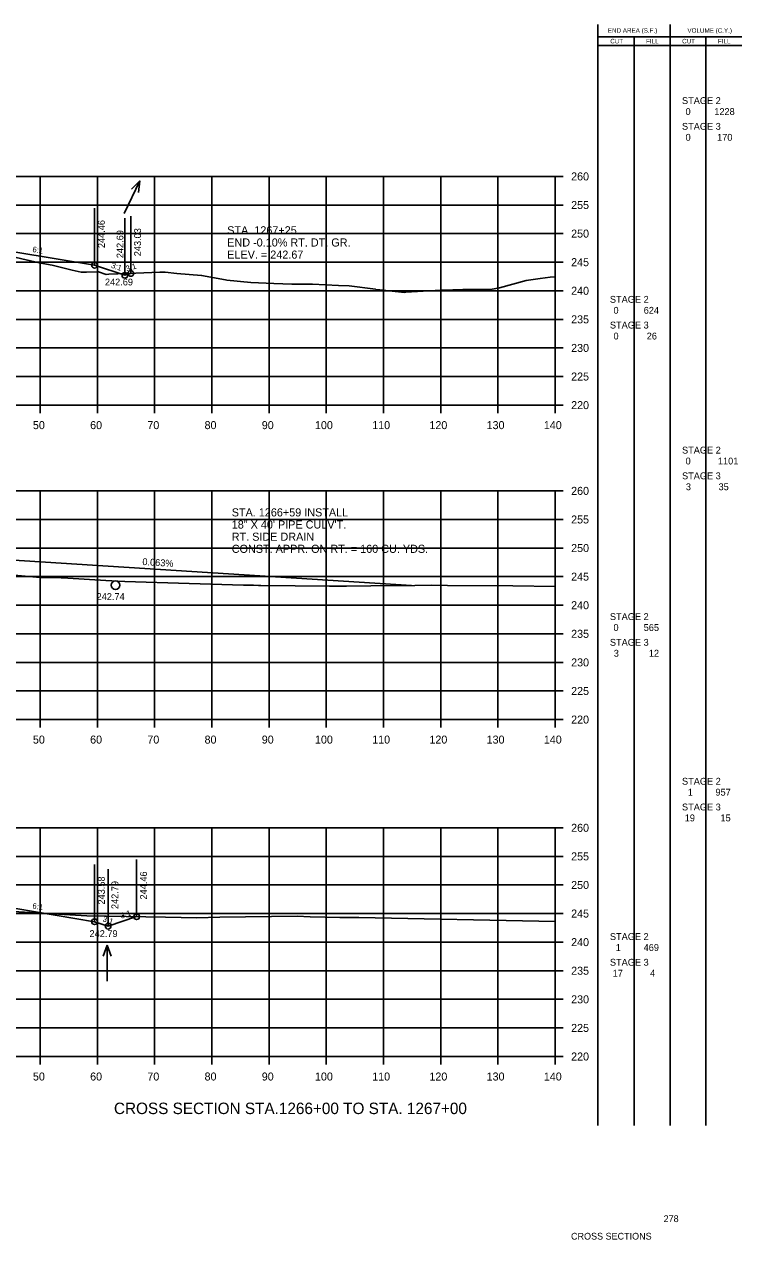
# Model space of a CAD drawing. Extents: x 1342547 to 1344156, y -1532351 to -1517216.
# Drawn here: x 1342750.1 to 1342875.5, y -1524900.3 to -1524687.7 of the extents above; entities that cross this region are included whole.
import ezdxf

# ---------------------------------------------------------------- set-up
doc = ezdxf.new("R2010")
doc.units = 0
for name, color, linetype in [('Level 2', 7, 'Continuous'), ('R_Axis', 7, 'Continuous'), ('R_Axis Annot', 7, 'Continuous'), ('R_Border Notes', 7, 'Continuous'), ('R_Draft', 7, 'Continuous'), ('R_Drive', 7, 'Continuous'), ('R_Exist Surface', 7, 'Continuous'), ('R_Fin Surface', 7, 'Continuous'), ('R_Grid', 7, 'Continuous'), ('R_No Plot', 7, 'Continuous'), ('R_Water', 7, 'Continuous'), ('R_Water Annot', 7, 'Continuous'), ('R_Xsect Elev', 7, 'Continuous'), ('R_Xsect Slope', 7, 'Continuous')]:
    doc.layers.add(name, color=color, linetype=linetype)

msp = doc.modelspace()

# ---------------------------------------------------------------- linework, layer by layer
at = {"layer": 'Level 2'}
for p, q in [((1342850.33, -1524880.32), (1342850.32, -1524687.72)), ((1342862.99, -1524880.32), (1342862.99, -1524687.72)), ((1342850.32, -1524689.88), (1342863.59, -1524689.88)), ((1342850.32, -1524691.44), (1342863.59, -1524691.44)), ((1342856.66, -1524880.32), (1342856.66, -1524689.88)), ((1342863.59, -1524689.88), (1342875.48, -1524689.88)), ((1342863.59, -1524691.44), (1342875.48, -1524691.44)), ((1342869.23, -1524880.32), (1342869.23, -1524689.88))]:
    msp.add_line(p, q, dxfattribs=at)
at = {"layer": 'R_Axis'}
for p, q in [((1342842.87, -1524754.32), (1342842.87, -1524714.32)), ((1342844.27, -1524714.32), (1342842.87, -1524714.32)), ((1342844.27, -1524719.32), (1342842.87, -1524719.32)), ((1342844.27, -1524724.32), (1342842.87, -1524724.32)), ((1342844.27, -1524729.32), (1342842.87, -1524729.32)), ((1342844.27, -1524734.32), (1342842.87, -1524734.32)), ((1342844.27, -1524739.32), (1342842.87, -1524739.32)), ((1342844.27, -1524744.32), (1342842.87, -1524744.32)), ((1342844.27, -1524749.32), (1342842.87, -1524749.32)), ((1342562.87, -1524754.32), (1342842.87, -1524754.32)), ((1342752.87, -1524755.72), (1342752.87, -1524754.32)), ((1342762.87, -1524755.72), (1342762.87, -1524754.32)), ((1342772.87, -1524755.72), (1342772.87, -1524754.32)), ((1342782.87, -1524755.72), (1342782.87, -1524754.32)), ((1342792.87, -1524755.72), (1342792.87, -1524754.32)), ((1342802.87, -1524755.72), (1342802.87, -1524754.32)), ((1342812.87, -1524755.72), (1342812.87, -1524754.32)), ((1342822.87, -1524755.72), (1342822.87, -1524754.32)), ((1342832.87, -1524755.72), (1342832.87, -1524754.32)), ((1342842.87, -1524755.72), (1342842.87, -1524754.32)), ((1342844.27, -1524754.32), (1342842.87, -1524754.32)), ((1342842.87, -1524809.32), (1342842.87, -1524769.32)), ((1342844.27, -1524769.32), (1342842.87, -1524769.32)), ((1342844.27, -1524774.32), (1342842.87, -1524774.32)), ((1342844.27, -1524779.32), (1342842.87, -1524779.32)), ((1342844.27, -1524784.32), (1342842.87, -1524784.32)), ((1342844.27, -1524789.32), (1342842.87, -1524789.32)), ((1342844.27, -1524794.32), (1342842.87, -1524794.32)), ((1342844.27, -1524799.32), (1342842.87, -1524799.32)), ((1342844.27, -1524804.32), (1342842.87, -1524804.32)), ((1342562.87, -1524809.32), (1342842.87, -1524809.32)), ((1342752.87, -1524810.72), (1342752.87, -1524809.32)), ((1342762.87, -1524810.72), (1342762.87, -1524809.32)), ((1342772.87, -1524810.72), (1342772.87, -1524809.32)), ((1342782.87, -1524810.72), (1342782.87, -1524809.32)), ((1342792.87, -1524810.72), (1342792.87, -1524809.32)), ((1342802.87, -1524810.72), (1342802.87, -1524809.32)), ((1342812.87, -1524810.72), (1342812.87, -1524809.32)), ((1342822.87, -1524810.72), (1342822.87, -1524809.32)), ((1342832.87, -1524810.72), (1342832.87, -1524809.32)), ((1342842.87, -1524810.72), (1342842.87, -1524809.32)), ((1342844.27, -1524809.32), (1342842.87, -1524809.32)), ((1342842.87, -1524868.25), (1342842.87, -1524828.25)), ((1342844.27, -1524828.25), (1342842.87, -1524828.25)), ((1342844.27, -1524833.25), (1342842.87, -1524833.25)), ((1342844.27, -1524838.25), (1342842.87, -1524838.25)), ((1342844.27, -1524843.25), (1342842.87, -1524843.25)), ((1342844.27, -1524848.25), (1342842.87, -1524848.25)), ((1342844.27, -1524853.25), (1342842.87, -1524853.25)), ((1342844.27, -1524858.25), (1342842.87, -1524858.25)), ((1342844.27, -1524863.25), (1342842.87, -1524863.25)), ((1342562.87, -1524868.25), (1342842.87, -1524868.25)), ((1342752.87, -1524869.65), (1342752.87, -1524868.25)), ((1342762.87, -1524869.65), (1342762.87, -1524868.25)), ((1342772.87, -1524869.65), (1342772.87, -1524868.25)), ((1342782.87, -1524869.65), (1342782.87, -1524868.25)), ((1342792.87, -1524869.65), (1342792.87, -1524868.25)), ((1342802.87, -1524869.65), (1342802.87, -1524868.25)), ((1342812.87, -1524869.65), (1342812.87, -1524868.25)), ((1342822.87, -1524869.65), (1342822.87, -1524868.25)), ((1342832.87, -1524869.65), (1342832.87, -1524868.25)), ((1342842.87, -1524869.65), (1342842.87, -1524868.25)), ((1342844.27, -1524868.25), (1342842.87, -1524868.25))]:
    msp.add_line(p, q, dxfattribs=at)
at = {"layer": 'R_Drive'}
for points in [[(1342732.37, -1524781.4), (1342747.37, -1524781.4), (1342817.75, -1524785.86)], [(1342734.37, -1524781.44), (1342747.37, -1524781.4), (1342817.75, -1524785.86)]]:
    msp.add_lwpolyline(points, dxfattribs=at)
at = {"layer": 'R_Exist Surface'}
for points in [[(1342747.69, -1524728.25), (1342750.44, -1524728.93), (1342752.68, -1524729.42), (1342754.99, -1524729.85), (1342758.46, -1524730.72), (1342760.04, -1524731.08), (1342760.98, -1524731.08), (1342763.05, -1524731.03), (1342764.41, -1524731.49), (1342764.86, -1524731.43), (1342769.57, -1524731.25), (1342771.01, -1524731.2), (1342773.77, -1524731.07), (1342774.7, -1524731.07), (1342776.73, -1524731.31), (1342781.08, -1524731.63), (1342785.23, -1524732.38), (1342785.51, -1524732.44), (1342789.7, -1524732.87), (1342793.7, -1524733.07), (1342796.84, -1524733.19), (1342800.48, -1524733.16), (1342805, -1524733.38), (1342806.88, -1524733.46), (1342811.45, -1524734.06), (1342811.55, -1524734.08), (1342812.25, -1524734.15), (1342816.56, -1524734.61), (1342816.79, -1524734.55), (1342822.87, -1524734.24), (1342823.22, -1524734.21), (1342826.71, -1524734.09), (1342831.55, -1524734.09), (1342833.14, -1524733.81), (1342837.82, -1524732.5), (1342840.25, -1524732.2), (1342842.01, -1524731.93), (1342842.87, -1524731.88)], [(1342747.67, -1524783.98), (1342752.85, -1524784.49), (1342755.29, -1524784.46), (1342757.69, -1524784.57), (1342764.36, -1524784.98), (1342766.44, -1524785.12), (1342767.65, -1524785.15), (1342778.91, -1524785.51), (1342788.38, -1524785.79), (1342790.16, -1524785.84), (1342791.03, -1524785.85), (1342791.46, -1524785.86), (1342803.42, -1524785.96), (1342806.4, -1524785.97), (1342810.64, -1524785.95), (1342818.35, -1524785.85), (1342821.18, -1524785.83), (1342824.03, -1524785.85), (1342835.5, -1524785.94), (1342842.87, -1524786.05)], [(1342748.12, -1524842.87), (1342761.03, -1524843.62), (1342774.75, -1524843.89), (1342780.24, -1524843.98), (1342784.28, -1524843.89), (1342797.79, -1524843.73), (1342800.07, -1524843.8), (1342805.24, -1524843.92), (1342808.57, -1524843.96), (1342842.87, -1524844.63)]]:
    msp.add_lwpolyline(points, dxfattribs=at)
at = {"layer": 'R_Fin Surface'}
for points in [[(1342613.33, -1524739.87), (1342643.37, -1524729.86), (1342657.09, -1524727.57), (1342665.37, -1524726.19), (1342671.37, -1524725.95), (1342673.37, -1524725.91), (1342702.87, -1524725.32), (1342732.37, -1524725.91), (1342734.37, -1524725.95), (1342740.37, -1524726.19), (1342748.64, -1524727.57), (1342762.37, -1524729.86), (1342767.67, -1524731.62), (1342768.69, -1524731.28)], [(1342621.72, -1524851.86), (1342621.76, -1524851.87), (1342643.37, -1524844.67), (1342657.09, -1524842.38), (1342665.37, -1524841.01), (1342671.37, -1524840.77), (1342673.37, -1524840.73), (1342702.87, -1524840.14), (1342732.37, -1524840.73), (1342734.37, -1524840.77), (1342740.37, -1524841.01), (1342748.64, -1524842.38), (1342762.37, -1524844.67), (1342764.73, -1524845.46), (1342769.73, -1524843.79)]]:
    msp.add_lwpolyline(points, dxfattribs=at)
at = {"layer": 'R_Grid'}
for p, q in [((1342562.87, -1524714.32), (1342842.87, -1524714.32)), ((1342752.87, -1524754.32), (1342752.87, -1524714.32)), ((1342762.87, -1524754.32), (1342762.87, -1524714.32)), ((1342772.87, -1524754.32), (1342772.87, -1524714.32)), ((1342782.87, -1524754.32), (1342782.87, -1524714.32)), ((1342792.87, -1524754.32), (1342792.87, -1524714.32)), ((1342802.87, -1524754.32), (1342802.87, -1524714.32)), ((1342812.87, -1524754.32), (1342812.87, -1524714.32)), ((1342822.87, -1524754.32), (1342822.87, -1524714.32)), ((1342832.87, -1524754.32), (1342832.87, -1524714.32)), ((1342842.87, -1524754.32), (1342842.87, -1524714.32)), ((1342562.87, -1524719.32), (1342842.87, -1524719.32)), ((1342562.87, -1524724.32), (1342842.87, -1524724.32)), ((1342562.87, -1524729.32), (1342842.87, -1524729.32)), ((1342562.87, -1524734.32), (1342842.87, -1524734.32)), ((1342562.87, -1524739.32), (1342842.87, -1524739.32)), ((1342562.87, -1524744.32), (1342842.87, -1524744.32)), ((1342562.87, -1524749.32), (1342842.87, -1524749.32)), ((1342562.87, -1524754.32), (1342842.87, -1524754.32)), ((1342562.87, -1524769.32), (1342842.87, -1524769.32)), ((1342752.87, -1524809.32), (1342752.87, -1524769.32)), ((1342762.87, -1524809.32), (1342762.87, -1524769.32)), ((1342772.87, -1524809.32), (1342772.87, -1524769.32)), ((1342782.87, -1524809.32), (1342782.87, -1524769.32)), ((1342792.87, -1524809.32), (1342792.87, -1524769.32)), ((1342802.87, -1524809.32), (1342802.87, -1524769.32)), ((1342812.87, -1524809.32), (1342812.87, -1524769.32)), ((1342822.87, -1524809.32), (1342822.87, -1524769.32)), ((1342832.87, -1524809.32), (1342832.87, -1524769.32)), ((1342842.87, -1524809.32), (1342842.87, -1524769.32)), ((1342562.87, -1524774.32), (1342842.87, -1524774.32)), ((1342562.87, -1524779.32), (1342842.87, -1524779.32)), ((1342562.87, -1524784.32), (1342842.87, -1524784.32)), ((1342562.87, -1524789.32), (1342842.87, -1524789.32)), ((1342562.87, -1524794.32), (1342842.87, -1524794.32)), ((1342562.87, -1524799.32), (1342842.87, -1524799.32)), ((1342562.87, -1524804.32), (1342842.87, -1524804.32)), ((1342562.87, -1524809.32), (1342842.87, -1524809.32)), ((1342562.87, -1524828.25), (1342842.87, -1524828.25)), ((1342752.87, -1524868.25), (1342752.87, -1524828.25)), ((1342762.87, -1524868.25), (1342762.87, -1524828.25)), ((1342772.87, -1524868.25), (1342772.87, -1524828.25)), ((1342782.87, -1524868.25), (1342782.87, -1524828.25)), ((1342792.87, -1524868.25), (1342792.87, -1524828.25)), ((1342802.87, -1524868.25), (1342802.87, -1524828.25)), ((1342812.87, -1524868.25), (1342812.87, -1524828.25)), ((1342822.87, -1524868.25), (1342822.87, -1524828.25)), ((1342832.87, -1524868.25), (1342832.87, -1524828.25)), ((1342842.87, -1524868.25), (1342842.87, -1524828.25)), ((1342562.87, -1524833.25), (1342842.87, -1524833.25)), ((1342562.87, -1524838.25), (1342842.87, -1524838.25)), ((1342562.87, -1524843.25), (1342842.87, -1524843.25)), ((1342562.87, -1524848.25), (1342842.87, -1524848.25)), ((1342562.87, -1524853.25), (1342842.87, -1524853.25)), ((1342562.87, -1524858.25), (1342842.87, -1524858.25)), ((1342562.87, -1524863.25), (1342842.87, -1524863.25)), ((1342562.87, -1524868.25), (1342842.87, -1524868.25))]:
    msp.add_line(p, q, dxfattribs=at)
at = {"layer": 'R_No Plot'}
for centre in [(1342762.37, -1524729.86), (1342767.67, -1524731.62), (1342767.67, -1524731.62), (1342768.69, -1524731.28), (1342762.37, -1524844.67), (1342764.73, -1524845.46), (1342769.73, -1524843.79)]:
    msp.add_circle(centre, 0.5, dxfattribs=at)
at = {"layer": 'R_Water'}
for p, q in [((1342767.57, -1524720.79), (1342770.27, -1524715.12)), ((1342770.27, -1524715.12), (1342768.82, -1524716.55)), ((1342770.27, -1524715.12), (1342770.08, -1524717.15)), ((1342764.58, -1524848.78), (1342763.88, -1524850.7)), ((1342764.58, -1524855.06), (1342764.58, -1524848.78)), ((1342764.58, -1524848.78), (1342765.28, -1524850.7))]:
    msp.add_line(p, q, dxfattribs=at)
msp.add_circle((1342766.05, -1524785.83), 0.75, dxfattribs=at)
at = {"layer": 'R_Xsect Elev'}
for p, q in [((1342762.37, -1524729.86), (1342762.37, -1524719.86)), ((1342767.67, -1524731.62), (1342767.67, -1524721.62)), ((1342768.69, -1524731.28), (1342768.69, -1524721.28)), ((1342769.73, -1524843.79), (1342769.73, -1524833.79)), ((1342762.37, -1524844.67), (1342762.37, -1524834.67)), ((1342764.73, -1524845.46), (1342764.73, -1524835.46))]:
    msp.add_line(p, q, dxfattribs=at)

# ---------------------------------------------------------------- texts
at = {"layer": 'Level 2'}
for s, height, p in [('END AREA (S.F.)', 0.7937, (1342852.08, -1524689.19)), ('VOLUME (C.Y.)', 0.7937, (1342865.99, -1524689.19)), ('CUT', 0.794, (1342852.5, -1524691.05)), ('FILL', 0.794, (1342858.76, -1524691.05)), ('CUT', 0.794, (1342865.07, -1524691.05)), ('FILL', 0.794, (1342871.33, -1524691.05)), (' STAGE 2 ', 1.2, (1342864.6, -1524701.66)), ('0', 1.2, (1342865.67, -1524703.58)), ('1228', 1.2, (1342870.69, -1524703.58)), (' STAGE 3 ', 1.2, (1342864.6, -1524706.16)), ('0', 1.2, (1342865.67, -1524708.08)), ('170', 1.2, (1342871.18, -1524708.08)), (' STAGE 2 ', 1.2, (1342852, -1524736.42)), ('0', 1.2, (1342853.07, -1524738.34)), ('624', 1.2, (1342858.35, -1524738.34)), (' STAGE 3 ', 1.2, (1342852, -1524740.92)), ('0', 1.2, (1342853.07, -1524742.84)), ('26', 1.2, (1342858.88, -1524742.84)), (' STAGE 2 ', 1.2, (1342864.6, -1524762.79)), ('0', 1.2, (1342865.67, -1524764.7)), ('1101', 1.2, (1342871.32, -1524764.7)), (' STAGE 3 ', 1.2, (1342864.6, -1524767.29)), ('3', 1.2, (1342865.72, -1524769.2)), ('35', 1.2, (1342871.43, -1524769.2)), (' STAGE 2 ', 1.2, (1342852, -1524791.91)), ('0', 1.2, (1342853.07, -1524793.82)), ('565', 1.2, (1342858.35, -1524793.82)), (' STAGE 3 ', 1.2, (1342852, -1524796.41)), ('3', 1.2, (1342853.12, -1524798.32)), ('12', 1.2, (1342859.25, -1524798.32)), (' STAGE 2 ', 1.2, (1342864.6, -1524820.71)), ('1', 1.2, (1342866.06, -1524822.62)), ('957', 1.2, (1342870.89, -1524822.62)), (' STAGE 3 ', 1.2, (1342864.6, -1524825.21)), ('19', 1.2, (1342865.52, -1524827.12)), ('15', 1.2, (1342871.77, -1524827.12)), (' STAGE 2 ', 1.2, (1342852, -1524847.87)), ('1', 1.2, (1342853.46, -1524849.79)), ('469', 1.2, (1342858.34, -1524849.79)), (' STAGE 3 ', 1.2, (1342852, -1524852.37)), ('17', 1.2, (1342852.92, -1524854.29)), ('4', 1.2, (1342859.45, -1524854.29))]:
    msp.add_text(s, height=height, dxfattribs=at).set_placement(p)
at = {"layer": 'R_Axis Annot'}
for s, p in [('260', (1342845.67, -1524715.02)), ('255', (1342845.67, -1524720.02)), ('250', (1342845.67, -1524725.02)), ('245', (1342845.67, -1524730.02)), ('240', (1342845.67, -1524735.02)), ('235', (1342845.67, -1524740.02)), ('230', (1342845.67, -1524745.02)), ('225', (1342845.67, -1524750.02)), ('220', (1342845.67, -1524755.02)), ('50', (1342751.6, -1524758.52)), ('60', (1342761.6, -1524758.52)), ('70', (1342771.6, -1524758.52)), ('80', (1342781.6, -1524758.52)), ('90', (1342791.6, -1524758.52)), ('100', (1342800.9, -1524758.52)), ('110', (1342810.9, -1524758.52)), ('120', (1342820.9, -1524758.52)), ('130', (1342830.9, -1524758.52)), ('140', (1342840.9, -1524758.52)), ('260', (1342845.67, -1524770.02)), ('255', (1342845.67, -1524775.02)), ('250', (1342845.67, -1524780.02)), ('245', (1342845.67, -1524785.02)), ('240', (1342845.67, -1524790.02)), ('235', (1342845.67, -1524795.02)), ('230', (1342845.67, -1524800.02)), ('225', (1342845.67, -1524805.02)), ('220', (1342845.67, -1524810.02)), ('50', (1342751.6, -1524813.52)), ('60', (1342761.6, -1524813.52)), ('70', (1342771.6, -1524813.52)), ('80', (1342781.6, -1524813.52)), ('90', (1342791.6, -1524813.52)), ('100', (1342800.9, -1524813.52)), ('110', (1342810.9, -1524813.52)), ('120', (1342820.9, -1524813.52)), ('130', (1342830.9, -1524813.52)), ('140', (1342840.9, -1524813.52)), ('260', (1342845.67, -1524828.95)), ('255', (1342845.67, -1524833.95)), ('250', (1342845.67, -1524838.95)), ('245', (1342845.67, -1524843.95)), ('240', (1342845.67, -1524848.95)), ('235', (1342845.67, -1524853.95)), ('230', (1342845.67, -1524858.95)), ('225', (1342845.67, -1524863.95)), ('220', (1342845.67, -1524868.95)), ('50', (1342751.6, -1524872.45)), ('60', (1342761.6, -1524872.45)), ('70', (1342771.6, -1524872.45)), ('80', (1342781.6, -1524872.45)), ('90', (1342791.6, -1524872.45)), ('100', (1342800.9, -1524872.45)), ('110', (1342810.9, -1524872.45)), ('120', (1342820.9, -1524872.45)), ('130', (1342830.9, -1524872.45)), ('140', (1342840.9, -1524872.45))]:
    msp.add_text(s, height=1.4, dxfattribs=at).set_placement(p)
at = {"layer": 'R_Border Notes'}
for s, height, p in [('STA. 1266+59 INSTALL', 1.4147, (1342786.35, -1524773.79)), ('18" X 40\' PIPE CULV\'T.', 1.4147, (1342786.35, -1524775.91)), ('RT. SIDE DRAIN', 1.4147, (1342786.35, -1524778.04)), ('CONST. APPR. ON RT. = 160 CU. YDS.', 1.4147, (1342786.35, -1524780.16)), ('278', 1.178, (1342861.83, -1524897.21)), ('CROSS SECTIONS', 1.1775, (1342845.65, -1524900.27))]:
    msp.add_text(s, height=height, dxfattribs=at).set_placement(p)
at = {"layer": 'R_Draft'}
msp.add_text('CROSS SECTION STA.1266+00 TO STA. 1267+00', height=2, dxfattribs=at).set_placement((1342765.76, -1524878.32))
at = {"layer": 'R_Water Annot'}
for s, height, p in [('STA. 1267+25', 1.4147, (1342785.56, -1524724.45)), ('END -0.10% RT. DT. GR.', 1.4147, (1342785.56, -1524726.58)), ('ELEV. = 242.67', 1.4147, (1342785.56, -1524728.7)), ('242.69', 1.2, (1342764.18, -1524733.39)), ('242.69', 1.2, (1342764.18, -1524733.39)), ('242.74', 1.2, (1342762.73, -1524788.41)), ('242.74', 1.2, (1342762.73, -1524788.41)), ('242.79', 1.2, (1342761.49, -1524847.36)), ('242.79', 1.2, (1342761.49, -1524847.36))]:
    msp.add_text(s, height=height, dxfattribs=at).set_placement(p)
at = {"layer": 'R_Xsect Elev'}
for s, rotation, p in [('244.46', 90, (1342764.17, -1524726.86)), ('242.69', 90, (1342767.42, -1524728.62)), ('243.03', 90, (1342770.49, -1524728.28)), ('0.063%', 356.3752, (1342770.7, -1524782.28)), ('244.46', 90, (1342771.53, -1524840.79)), ('243.58', 90, (1342764.17, -1524841.67)), ('242.79', 90, (1342766.53, -1524842.46))]:
    msp.add_text(s, height=1.2, rotation=rotation, dxfattribs=at).set_placement(p)
at = {"layer": 'R_Xsect Slope'}
for s, rotation, p in [('6:1', 350.5377, (1342751.45, -1524727.53)), ('3:1', 341.5651, (1342765.18, -1524730.27)), ('3:1', 18.4349, (1342768.02, -1524730.98)), ('6:1', 350.5377, (1342751.45, -1524842.35)), ('3:1', 18.4349, (1342767.07, -1524844.15)), ('3:1', 341.5651, (1342763.7, -1524844.59))]:
    msp.add_text(s, height=1, rotation=rotation, dxfattribs=at).set_placement(p)

doc.saveas('drawing.dxf')
